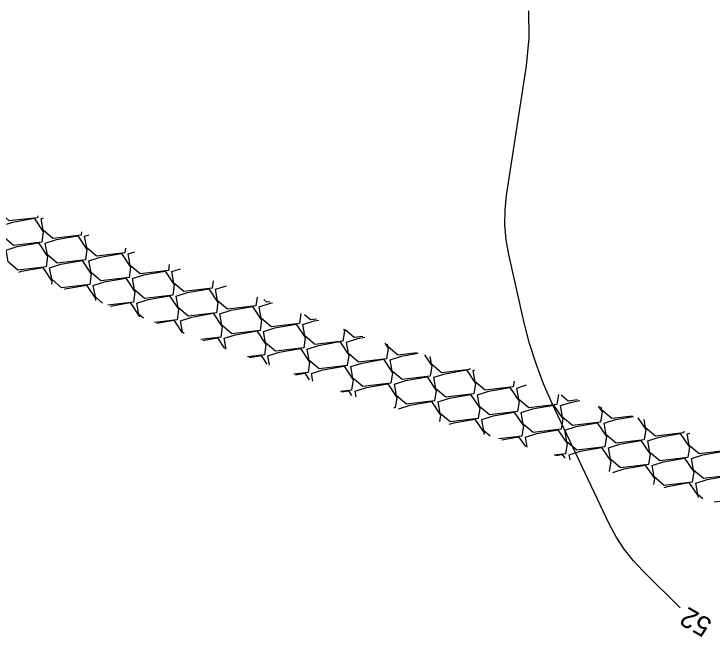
# Model space of a CAD drawing. Extents: x 2384780 to 2405861, y 547869 to 573706.
# Drawn here: x 2394094.2 to 2394164.5, y 553618.8 to 553681.6 of the extents above; entities that cross this region are included whole.
import ezdxf

# ---------------------------------------------------------------- set-up
doc = ezdxf.new("R2010")
doc.units = 0
doc.layers.add('Old_Level_5', color=7, linetype='Continuous')
doc.layers.add('Old_Level_60', color=7, linetype='Continuous')

msp = doc.modelspace()

# ---------------------------------------------------------------- linework, layer by layer
at = {"layer": 'Old_Level_5'}
for points in [[(2394096.5615, 553661.2835), (2394096.53125, 553661.08425), (2394093.69625, 553660.7495), (2394092.69575, 553661.601), (2394092.49175, 553662.75825)], [(2394092.928, 553660.284), (2394094.05675, 553660.648), (2394096.19875, 553661.02575), (2394097.12625, 553659.6535), (2394096.9675, 553658.61), (2394094.1325, 553658.275), (2394093.132, 553659.12675), (2394092.928, 553660.284)], [(2394096.89175, 553660.98275), (2394097.149, 553661.06575)], [(2394100.98225, 553659.64375), (2394100.93125, 553659.309), (2394098.0965, 553658.974), (2394097.09575, 553659.82575), (2394096.89175, 553660.98275)], [(2394101.292, 553659.2075), (2394101.7555, 553659.357)], [(2394097.328, 553658.5085), (2394098.457, 553658.8725), (2394100.599, 553659.25025), (2394101.52625, 553657.878), (2394101.36775, 553656.8345), (2394098.53275, 553656.49975), (2394097.532, 553657.3515), (2394097.328, 553658.5085)], [(2394105.403, 553658.004), (2394105.3315, 553657.5335), (2394102.4965, 553657.19875), (2394101.496, 553658.05025), (2394101.292, 553659.2075)], [(2394093.36425, 553657.8095), (2394094.49325, 553658.17375), (2394096.635, 553658.55125), (2394097.5625, 553657.179), (2394097.40375, 553656.13575), (2394094.56875, 553655.80075), (2394093.56825, 553656.6525), (2394093.36425, 553657.8095)], [(2394101.72825, 553656.73325), (2394102.85725, 553657.09725), (2394104.999, 553657.475), (2394105.9265, 553656.1025), (2394105.76775, 553655.05925), (2394102.93275, 553654.72425), (2394101.93225, 553655.576), (2394101.72825, 553656.73325)], [(2394105.692, 553657.432), (2394106.362, 553657.64825)], [(2394109.82375, 553656.364), (2394109.73175, 553655.758), (2394106.89675, 553655.42325), (2394105.896, 553656.275), (2394105.692, 553657.432)], [(2394097.76425, 553656.03425), (2394098.89325, 553656.39825), (2394101.03525, 553656.776), (2394101.96275, 553655.40375), (2394101.804, 553654.36025), (2394098.969, 553654.02525), (2394097.9685, 553654.877), (2394097.76425, 553656.03425)], [(2394094.656, 553655.611), (2394094.9295, 553655.69925), (2394097.0715, 553656.077), (2394097.99875, 553654.70475), (2394097.9505, 553654.38775)], [(2394110.09225, 553655.65675), (2394110.96875, 553655.93925)], [(2394106.12825, 553654.95775), (2394107.25725, 553655.32175), (2394109.39925, 553655.6995), (2394110.32675, 553654.32725), (2394110.168, 553653.28375), (2394107.333, 553652.949), (2394106.3325, 553653.8005), (2394106.12825, 553654.95775)], [(2394114.2445, 553654.72425), (2394114.13175, 553653.98275), (2394111.29675, 553653.64775), (2394110.29625, 553654.4995), (2394110.09225, 553655.65675)], [(2394102.1645, 553654.25875), (2394103.2935, 553654.623), (2394105.4355, 553655.0005), (2394106.36275, 553653.62825), (2394106.204, 553652.58475), (2394103.62625, 553652.28025)], [(2394099.26, 553653.9015), (2394099.3295, 553653.924), (2394101.4715, 553654.30175), (2394102.399, 553652.92925), (2394102.37125, 553652.74625)], [(2394103.10725, 553652.473), (2394102.3685, 553653.10175), (2394102.1645, 553654.25875)], [(2394110.5285, 553653.18225), (2394111.6575, 553653.5465), (2394113.7995, 553653.924), (2394114.72675, 553652.55175), (2394114.568, 553651.5085), (2394111.73325, 553651.1735), (2394110.7325, 553652.02525), (2394110.5285, 553653.18225)], [(2394114.49225, 553653.88125), (2394115.575, 553654.2305)], [(2394118.6655, 553653.08425), (2394118.532, 553652.20725), (2394115.697, 553651.8725), (2394114.6965, 553652.72425), (2394114.49225, 553653.88125)], [(2394115.26175, 553654.34675), (2394115.26075, 553654.34675), (2394115.25975, 553654.3475)], [(2394106.56475, 553652.4835), (2394107.6935, 553652.8475), (2394109.8355, 553653.22525), (2394110.763, 553651.853), (2394110.60425, 553650.8095), (2394108.31575, 553650.539)], [(2394103.90025, 553652.1785), (2394105.87175, 553652.52625), (2394106.799, 553651.154), (2394106.7915, 553651.105)], [(2394107.212, 553650.94875), (2394106.76875, 553651.32625), (2394106.56475, 553652.4835)], [(2394118.8925, 553652.106), (2394120.0215, 553652.47), (2394120.22475, 553652.50575)], [(2394119.95425, 553652.60625), (2394119.66075, 553652.5715), (2394119.36175, 553652.826)], [(2394114.92875, 553651.407), (2394116.0575, 553651.771), (2394118.1995, 553652.14875), (2394119.127, 553650.7765), (2394118.96825, 553649.733), (2394116.13325, 553649.39825), (2394115.13275, 553650.24975), (2394114.92875, 553651.407)], [(2394123.086, 553651.4445), (2394122.932, 553650.432), (2394120.09725, 553650.097), (2394119.0965, 553650.94875), (2394118.8925, 553652.106)], [(2394110.96475, 553650.708), (2394112.09375, 553651.072), (2394114.23575, 553651.44975), (2394115.163, 553650.0775), (2394115.00425, 553649.034), (2394113.005, 553648.798)], [(2394124.64725, 553650.86525), (2394124.061, 553650.796), (2394123.464, 553651.30425)], [(2394108.55875, 553650.44875), (2394110.27175, 553650.75075), (2394111.11825, 553649.4985)], [(2394111.3175, 553649.4245), (2394111.16875, 553649.551), (2394110.96475, 553650.708)], [(2394119.32875, 553649.6315), (2394120.45775, 553649.99575), (2394122.59975, 553650.37325), (2394123.527, 553649.001), (2394123.36825, 553647.9575), (2394120.5335, 553647.62275), (2394119.53275, 553648.4745), (2394119.32875, 553649.6315)], [(2394123.29275, 553650.3305), (2394124.4215, 553650.6945), (2394124.8865, 553650.7765)], [(2394127.3915, 553649.8475), (2394127.491, 553649.7), (2394127.33225, 553648.6565), (2394124.49725, 553648.32175), (2394123.49675, 553649.1735), (2394123.29275, 553650.3305)], [(2394115.365, 553648.93275), (2394116.494, 553649.29675), (2394118.63575, 553649.6745), (2394119.56325, 553648.302), (2394119.4045, 553647.25875), (2394117.69425, 553647.05675)], [(2394129.34, 553649.1245), (2394128.46125, 553649.02075), (2394127.56575, 553649.78275)], [(2394113.21725, 553648.719), (2394114.672, 553648.9755), (2394115.39075, 553647.912)], [(2394115.55575, 553647.85075), (2394115.365, 553648.93275)], [(2394127.69275, 553648.55525), (2394128.82175, 553648.91925), (2394129.548, 553649.04725)], [(2394123.729, 553647.85625), (2394124.858, 553648.22025), (2394126.99975, 553648.598), (2394127.92725, 553647.22575), (2394127.7685, 553646.18225), (2394124.9335, 553645.84725), (2394123.933, 553646.699), (2394123.729, 553647.85625)], [(2394131.54725, 553648.43325), (2394131.891, 553647.9245), (2394131.73225, 553646.88125), (2394128.8975, 553646.54625), (2394127.89675, 553647.398), (2394127.69275, 553648.55525)], [(2394134.80725, 553647.475), (2394132.86125, 553647.24525), (2394131.86075, 553648.097), (2394131.81525, 553648.3545)], [(2394119.765, 553647.15725), (2394120.894, 553647.52125), (2394123.036, 553647.899), (2394123.96325, 553646.52675), (2394123.80475, 553645.48325), (2394122.3835, 553645.3155)], [(2394132.093, 553646.77975), (2394133.22175, 553647.14375), (2394134.917, 553647.44275)], [(2394117.876, 553646.98925), (2394119.07225, 553647.2), (2394119.663, 553646.3255)], [(2394119.92925, 553646.22675), (2394119.765, 553647.15725)], [(2394128.129, 553646.08075), (2394129.258, 553646.445), (2394131.4, 553646.8225), (2394132.32725, 553645.45025), (2394132.16875, 553644.40675), (2394129.33375, 553644.072), (2394128.33325, 553644.92375), (2394128.129, 553646.08075)], [(2394135.541, 553647.2595), (2394136.29125, 553646.14925), (2394136.1325, 553645.10575), (2394133.2975, 553644.771), (2394132.297, 553645.6225), (2394132.093, 553646.77975)], [(2394140.113, 553645.9155), (2394140.09625, 553645.80475), (2394137.2615, 553645.46975), (2394136.26075, 553646.3215), (2394136.12575, 553647.0875)], [(2394124.16525, 553645.38175), (2394125.29425, 553645.746), (2394127.43625, 553646.1235), (2394128.3635, 553644.75125), (2394128.20475, 553643.708), (2394127.07275, 553643.57425)], [(2394122.5345, 553645.2595), (2394123.47225, 553645.42475), (2394123.93575, 553644.73925)], [(2394124.3025, 553644.603), (2394124.16525, 553645.38175)], [(2394136.493, 553645.00425), (2394137.622, 553645.3685), (2394139.764, 553645.746), (2394140.69125, 553644.37375), (2394140.53275, 553643.3305), (2394137.69775, 553642.9955), (2394136.697, 553643.84725), (2394136.493, 553645.00425)], [(2394140.457, 553645.70325), (2394140.63725, 553645.76125)], [(2394144.5835, 553644.60125), (2394144.4965, 553644.02925), (2394141.6615, 553643.6945), (2394140.661, 553644.54625), (2394140.457, 553645.70325)], [(2394132.52925, 553644.3055), (2394133.65825, 553644.6695), (2394135.8, 553645.04725), (2394136.7275, 553643.67475), (2394136.56875, 553642.6315), (2394133.73375, 553642.2965), (2394132.73325, 553643.14825), (2394132.52925, 553644.3055)], [(2394128.5655, 553643.6065), (2394129.69425, 553643.9705), (2394131.83625, 553644.34825), (2394132.76375, 553642.976), (2394132.605, 553641.9325), (2394132.46675, 553641.91625)], [(2394140.89325, 553643.229), (2394142.02225, 553643.593), (2394144.164, 553643.97075), (2394145.0915, 553642.5985), (2394144.93275, 553641.555), (2394142.09775, 553641.22025), (2394141.09725, 553642.07175), (2394140.89325, 553643.229)], [(2394144.857, 553643.928), (2394145.819, 553644.23825)], [(2394149.05375, 553643.28725), (2394148.89675, 553642.254), (2394146.06175, 553641.919), (2394145.061, 553642.77075), (2394144.857, 553643.928)], [(2394127.1935, 553643.5295), (2394127.8725, 553643.64925), (2394128.1945, 553643.1725)], [(2394128.6665, 553643.03375), (2394128.5655, 553643.6065)], [(2394136.9295, 553642.53), (2394138.05825, 553642.894), (2394140.20025, 553643.27175), (2394141.12775, 553641.8995), (2394140.969, 553640.856), (2394138.134, 553640.52125), (2394137.1335, 553641.373), (2394136.9295, 553642.53)], [(2394150.95625, 553642.728), (2394150.0255, 553642.618), (2394149.33725, 553643.204)], [(2394132.9655, 553641.831), (2394134.0945, 553642.19525), (2394136.2365, 553642.57275), (2394137.16375, 553641.2005), (2394137.06675, 553640.5635)], [(2394149.25725, 553642.1525), (2394150.38625, 553642.5165), (2394151.19225, 553642.65875)], [(2394132.977, 553641.76625), (2394132.9655, 553641.831)], [(2394145.29325, 553641.4535), (2394146.42225, 553641.81775), (2394148.56425, 553642.19525), (2394149.49175, 553640.823), (2394149.333, 553639.7795), (2394146.498, 553639.44475), (2394145.4975, 553640.2965), (2394145.29325, 553641.4535)], [(2394153.058, 553642.11025), (2394153.4555, 553641.522), (2394153.29675, 553640.4785), (2394150.46175, 553640.14375), (2394149.46125, 553640.99525), (2394149.25725, 553642.1525)], [(2394156.52625, 553641.09075), (2394154.42575, 553640.8425), (2394153.425, 553641.69425), (2394153.36775, 553642.01925)], [(2394141.3295, 553640.75475), (2394142.4585, 553641.11875), (2394144.6005, 553641.4965), (2394145.52775, 553640.124), (2394145.369, 553639.08075), (2394143.043, 553638.80575)], [(2394153.65725, 553640.377), (2394154.78625, 553640.74125), (2394156.61675, 553641.064)], [(2394138.0465, 553640.27525), (2394138.4945, 553640.41975), (2394140.6365, 553640.7975), (2394141.564, 553639.42525), (2394141.53725, 553639.24875)], [(2394142.15775, 553639.06625), (2394141.5335, 553639.5975), (2394141.3295, 553640.75475)], [(2394149.6935, 553639.67825), (2394150.8225, 553640.04225), (2394152.9645, 553640.42), (2394153.89175, 553639.04775), (2394153.733, 553638.00425), (2394150.89825, 553637.66925), (2394149.8975, 553638.521), (2394149.6935, 553639.67825)], [(2394157.05175, 553640.93625), (2394157.85575, 553639.7465), (2394157.697, 553638.70325), (2394154.862, 553638.36825), (2394153.8615, 553639.22), (2394153.65725, 553640.377)], [(2394161.687, 553639.57375), (2394161.66075, 553639.402), (2394158.82575, 553639.06725), (2394157.82525, 553639.919), (2394157.67825, 553640.752)], [(2394145.72975, 553638.97925), (2394146.8585, 553639.34325), (2394149.0005, 553639.721), (2394149.928, 553638.34875), (2394149.76925, 553637.30525), (2394148.61075, 553637.1685)], [(2394143.3305, 553638.72125), (2394145.03675, 553639.022), (2394145.7135, 553638.0205)], [(2394145.909, 553637.963), (2394145.72975, 553638.97925)], [(2394158.0575, 553638.60175), (2394159.1865, 553638.96575), (2394161.3285, 553639.3435), (2394162.25575, 553637.97125), (2394162.097, 553636.92775), (2394159.26225, 553636.593), (2394158.2615, 553637.4445), (2394158.0575, 553638.60175)], [(2394162.02125, 553639.30075), (2394162.30475, 553639.39225)], [(2394166.15725, 553638.25975), (2394166.061, 553637.62675), (2394163.226, 553637.29175), (2394162.2255, 553638.1435), (2394162.02125, 553639.30075)], [(2394154.09375, 553637.90275), (2394155.2225, 553638.26675), (2394157.3645, 553638.6445), (2394158.292, 553637.27225), (2394158.13325, 553636.22875), (2394155.29825, 553635.894), (2394154.29775, 553636.74575), (2394154.09375, 553637.90275)], [(2394150.12975, 553637.20375), (2394151.25875, 553637.568), (2394153.40075, 553637.9455), (2394154.328, 553636.57325), (2394154.16975, 553635.5335)], [(2394162.45775, 553636.82625), (2394163.5865, 553637.1905), (2394165.7285, 553637.568), (2394166.656, 553636.19575), (2394166.49725, 553635.1525), (2394163.66225, 553634.8175), (2394162.66175, 553635.66925), (2394162.45775, 553636.82625)], [(2394148.754, 553637.12625), (2394149.43675, 553637.24675), (2394149.70775, 553636.84575)], [(2394150.2195, 553636.69525), (2394150.12975, 553637.20375)], [(2394158.49375, 553636.1275), (2394159.62275, 553636.4915), (2394161.76475, 553636.86925), (2394162.692, 553635.49675), (2394162.53325, 553634.4535), (2394159.6985, 553634.1185), (2394158.69775, 553634.97025), (2394158.49375, 553636.1275)], [(2394154.53, 553635.4285), (2394155.659, 553635.7925), (2394157.80075, 553636.17025), (2394158.72825, 553634.798), (2394158.64025, 553634.219)], [(2394154.53025, 553635.4275), (2394154.53, 553635.4285)], [(2394162.894, 553634.352), (2394164.023, 553634.716), (2394166.16475, 553635.09375), (2394167.09225, 553633.7215), (2394166.9335, 553632.678), (2394164.7545, 553632.42075)], [(2394159.70925, 553633.9045), (2394160.059, 553634.01725), (2394162.201, 553634.39475), (2394163.1285, 553633.0225), (2394163.1105, 553632.90425)], [(2394163.613, 553632.7565), (2394163.098, 553633.19475), (2394162.894, 553634.352)]]:
    msp.add_lwpolyline(points, dxfattribs=at)
at = {"layer": 'Old_Level_60'}
msp.add_lwpolyline([(2394161.31125, 553621.79775), (2394157.57875, 553625.46425), (2394156.56575, 553626.54925), (2394155.6595, 553627.71025), (2394154.8595, 553628.947), (2394154.16625, 553630.2595), (2394148.419, 553642.3825), (2394147.54875, 553644.355), (2394146.78975, 553646.366), (2394146.142, 553648.4155), (2394145.6055, 553650.50375), (2394144.0345, 553657.38775), (2394143.76875, 553658.86525), (2394143.64425, 553660.34825), (2394143.6615, 553661.836), (2394143.82025, 553663.329), (2394145.81975, 553676.3645), (2394146.0965, 553679.148), (2394146.07025, 553681.912)], dxfattribs=at)

# ---------------------------------------------------------------- texts
msp.add_text('52', height=2, rotation=150.1992694, dxfattribs=at).set_placement((2394164.66475, 553620.47125))

doc.saveas('drawing.dxf')
